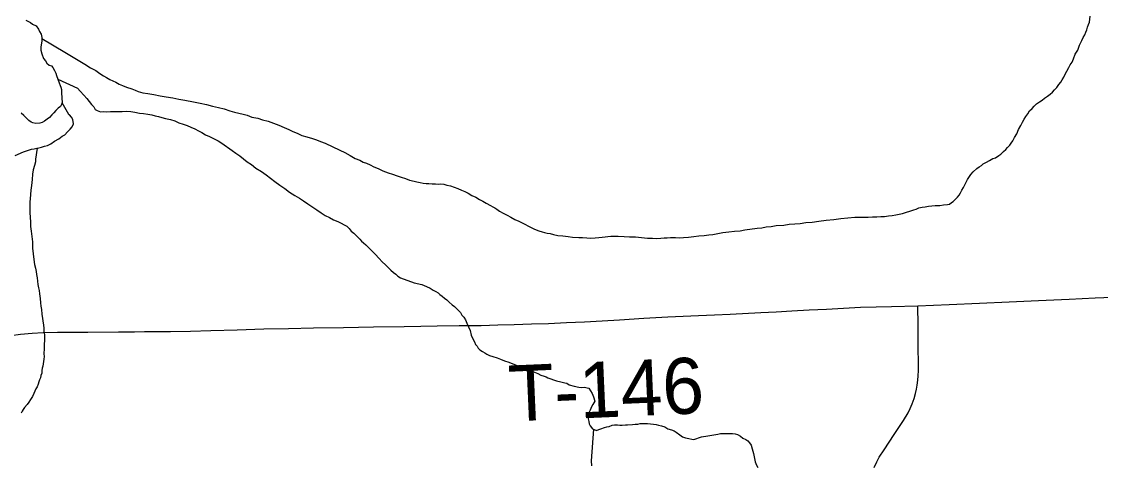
# Model space of a CAD drawing. Extents: x 103424 to 290657, y 38711 to 110967.
# Drawn here: x 214247.923 to 214248.471, y 40209.435 to 40209.66 of the extents above; entities that cross this region are included whole.
import ezdxf

# ---------------------------------------------------------------- set-up
doc = ezdxf.new("R2010")
doc.units = 0
for name, color, linetype in [('GM_X_Minor_Lake', 7, 'Continuous'), ('GM_X_Minor_River', 7, 'Continuous'), ('GM_X_Township_Road', 7, 'Continuous'), ('GM_X_Township_Road_Text', 7, 'Continuous')]:
    doc.layers.add(name, color=color, linetype=linetype)

msp = doc.modelspace()

# ---------------------------------------------------------------- linework, layer by layer
at = {"layer": 'GM_X_Minor_Lake'}
for points in [[(214247.94378, 40209.61865), (214247.94341, 40209.61788), (214247.94286, 40209.61692), (214247.94174, 40209.61595), (214247.94062, 40209.61479), (214247.9395, 40209.61364), (214247.93856, 40209.61267), (214247.93726, 40209.61132), (214247.93613, 40209.61035), (214247.93482, 40209.60938), (214247.93369, 40209.60879), (214247.93237, 40209.60838), (214247.93047, 40209.60816), (214247.92895, 40209.60852), (214247.92799, 40209.60888), (214247.92684, 40209.60982), (214247.92568, 40209.61094), (214247.92433, 40209.61225), (214247.92298, 40209.61355)], [(214247.92955, 40209.59541), (214247.93087, 40209.59562), (214247.93201, 40209.59583), (214247.93333, 40209.59623), (214247.93484, 40209.59664), (214247.93636, 40209.59704), (214247.93805, 40209.59783), (214247.93993, 40209.59919), (214247.942, 40209.60037), (214247.94369, 40209.60173), (214247.94519, 40209.60251), (214247.94649, 40209.60405), (214247.9478, 40209.60541), (214247.94892, 40209.60657), (214247.94946, 40209.60809), (214247.94924, 40209.61018), (214247.94846, 40209.6115), (214247.94749, 40209.61262), (214247.94711, 40209.61281), (214247.94378, 40209.61865)], [(214247.91992, 40209.59202), (214247.92407, 40209.5938), (214247.92671, 40209.5946), (214247.92822, 40209.5952), (214247.92955, 40209.59541)]]:
    msp.add_lwpolyline(points, dxfattribs=at)
at = {"layer": 'GM_X_Minor_River'}
for points in [[(214247.92541, 40209.66074), (214247.92675, 40209.66), (214247.92771, 40209.65945), (214247.92867, 40209.65871), (214247.93059, 40209.65779), (214247.93176, 40209.65609), (214247.93234, 40209.65496), (214247.93313, 40209.65365), (214247.93353, 40209.65194), (214247.93338, 40209.65004), (214247.93303, 40209.64813), (214247.93286, 40209.64699), (214247.93288, 40209.64547), (214247.93349, 40209.64358), (214247.93428, 40209.64131), (214247.93525, 40209.63999), (214247.93603, 40209.63886), (214247.93719, 40209.63793), (214247.93833, 40209.63757), (214247.93911, 40209.63663), (214247.93989, 40209.63512), (214247.94049, 40209.6338), (214247.94088, 40209.63267), (214247.94149, 40209.63078), (214247.94228, 40209.62889), (214247.94268, 40209.62757), (214247.94308, 40209.62662), (214247.94347, 40209.62549), (214247.9435, 40209.62378), (214247.94378, 40209.61865)], [(214248.40049, 40209.57442), (214248.40122, 40209.57576), (214248.40324, 40209.57979), (214248.40436, 40209.58133), (214248.40491, 40209.58229), (214248.40622, 40209.58364), (214248.40809, 40209.58538), (214248.40921, 40209.58616), (214248.41034, 40209.58694), (214248.41128, 40209.58772), (214248.41297, 40209.58851), (214248.41447, 40209.58948), (214248.41617, 40209.59046), (214248.41749, 40209.59086), (214248.41918, 40209.59203), (214248.42012, 40209.59261), (214248.42162, 40209.59397), (214248.42274, 40209.59494), (214248.42367, 40209.59609), (214248.42479, 40209.59725), (214248.42553, 40209.59822), (214248.42627, 40209.59937), (214248.42719, 40209.6011), (214248.4283, 40209.60301), (214248.42922, 40209.60512), (214248.43032, 40209.60723), (214248.43124, 40209.60896), (214248.43197, 40209.61049), (214248.4329, 40209.61184), (214248.43383, 40209.61318), (214248.43475, 40209.61472), (214248.43606, 40209.61588), (214248.43718, 40209.61704), (214248.4383, 40209.6182), (214248.4398, 40209.61917), (214248.44112, 40209.62014), (214248.44243, 40209.62112), (214248.44393, 40209.62209), (214248.44524, 40209.62306), (214248.44636, 40209.62422), (214248.44748, 40209.62538), (214248.44861, 40209.62654), (214248.44972, 40209.62808), (214248.45065, 40209.62924), (214248.45139, 40209.63039), (214248.45213, 40209.63173), (214248.45268, 40209.63288), (214248.4547, 40209.63672), (214248.45544, 40209.63806), (214248.45636, 40209.63941), (214248.4571, 40209.64113), (214248.45801, 40209.64343), (214248.4593, 40209.64554), (214248.46021, 40209.64802), (214248.46131, 40209.65032), (214248.46204, 40209.65186), (214248.46278, 40209.6532), (214248.46333, 40209.65454), (214248.46387, 40209.65588), (214248.46423, 40209.65722), (214248.46478, 40209.65856), (214248.46514, 40209.6597), (214248.46547, 40209.66275)], [(214247.93349, 40209.65146), (214247.94505, 40209.64453), (214247.95522, 40209.63842), (214247.9581, 40209.63656), (214247.96078, 40209.63509), (214247.9629, 40209.6336), (214247.96482, 40209.63249), (214247.96635, 40209.63157), (214247.96789, 40209.63064), (214247.96942, 40209.62991), (214247.97095, 40209.62917), (214247.97267, 40209.62825), (214247.97439, 40209.62751), (214247.9765, 40209.6266), (214247.97917, 40209.62588), (214247.98089, 40209.62515), (214247.98242, 40209.62441), (214247.98471, 40209.62388), (214247.98719, 40209.62354), (214247.99023, 40209.62302), (214247.99347, 40209.62231), (214247.99652, 40209.62179), (214247.99995, 40209.62128), (214248.003, 40209.62057), (214248.00604, 40209.62005), (214248.01043, 40209.61917), (214248.01386, 40209.61847), (214248.01709, 40209.61795), (214248.02015, 40209.61705), (214248.0232, 40209.61634), (214248.02606, 40209.61562), (214248.02892, 40209.61472), (214248.03121, 40209.614), (214248.0335, 40209.61347), (214248.0356, 40209.61293), (214248.0377, 40209.61239), (214248.03999, 40209.61148), (214248.04304, 40209.61096), (214248.04552, 40209.61005), (214248.04838, 40209.60934), (214248.05106, 40209.60843), (214248.05373, 40209.60733), (214248.05641, 40209.60624), (214248.0589, 40209.60514), (214248.06081, 40209.60422), (214248.06311, 40209.6033), (214248.0654, 40209.6022), (214248.06788, 40209.60148), (214248.07075, 40209.60058), (214248.07285, 40209.59985), (214248.07495, 40209.59913), (214248.07725, 40209.59821), (214248.08471, 40209.59472), (214248.0872, 40209.59343), (214248.08988, 40209.59196), (214248.09257, 40209.59048), (214248.09486, 40209.58957), (214248.09659, 40209.58864), (214248.09831, 40209.5881), (214248.10003, 40209.58718), (214248.10194, 40209.58626), (214248.10424, 40209.58535), (214248.10654, 40209.58424), (214248.10921, 40209.58315), (214248.11151, 40209.58242), (214248.1138, 40209.5817), (214248.1159, 40209.58098), (214248.118, 40209.58025), (214248.1201, 40209.57952), (214248.12239, 40209.57899), (214248.12372, 40209.57863), (214248.12544, 40209.57828), (214248.12696, 40209.57792), (214248.12848, 40209.57776), (214248.12981, 40209.57778), (214248.13153, 40209.57762), (214248.13323, 40209.57765), (214248.13457, 40209.57748), (214248.13589, 40209.5775), (214248.13742, 40209.57734), (214248.13894, 40209.57698), (214248.14085, 40209.57663), (214248.14276, 40209.5759), (214248.14467, 40209.57517), (214248.14639, 40209.57444), (214248.14811, 40209.57371), (214248.14984, 40209.57279), (214248.15176, 40209.57168), (214248.15367, 40209.57076), (214248.15559, 40209.56965), (214248.15731, 40209.56873), (214248.15904, 40209.5678), (214248.16115, 40209.56651), (214248.1623, 40209.56596), (214248.16344, 40209.56541), (214248.16441, 40209.56466), (214248.16575, 40209.56373), (214248.16767, 40209.56262), (214248.16958, 40209.5617), (214248.1715, 40209.56059), (214248.17361, 40209.55949)], [(214247.94149, 40209.63077), (214247.95163, 40209.62619), (214247.95298, 40209.62469), (214247.95473, 40209.62263), (214247.95627, 40209.62094), (214247.95744, 40209.61944), (214247.9586, 40209.61794), (214247.95977, 40209.61663), (214247.96055, 40209.61531), (214247.96151, 40209.61476), (214247.96322, 40209.61421), (214247.96474, 40209.61424), (214247.96645, 40209.61408), (214247.96835, 40209.6143), (214247.97006, 40209.61433), (214247.97196, 40209.61436), (214247.97424, 40209.61439), (214247.97632, 40209.61443), (214247.97861, 40209.61428), (214247.9807, 40209.61393), (214247.98299, 40209.6134), (214247.98508, 40209.61324), (214247.98717, 40209.6129), (214247.98927, 40209.61255), (214247.99098, 40209.6122), (214247.9927, 40209.61185), (214247.99442, 40209.6113), (214247.99614, 40209.61076), (214247.9988, 40209.61023), (214248.0009, 40209.60951), (214248.00301, 40209.60859), (214248.00511, 40209.60787), (214248.00721, 40209.60714), (214248.00912, 40209.60641), (214248.01104, 40209.60549), (214248.01295, 40209.60457), (214248.01468, 40209.60365), (214248.01659, 40209.60254), (214248.01851, 40209.60162), (214248.02099, 40209.60052), (214248.02291, 40209.59941), (214248.02483, 40209.5983), (214248.03002, 40209.59459), (214248.03195, 40209.5931), (214248.03387, 40209.5918), (214248.03579, 40209.59031), (214248.03771, 40209.58882), (214248.03983, 40209.58733), (214248.04214, 40209.58547), (214248.04501, 40209.58381), (214248.04732, 40209.58213), (214248.04944, 40209.58046), (214248.05175, 40209.57878), (214248.05425, 40209.57692), (214248.05674, 40209.57525), (214248.05924, 40209.57339), (214248.06193, 40209.57173), (214248.06423, 40209.57024), (214248.06634, 40209.56895), (214248.06846, 40209.56746), (214248.07095, 40209.56579), (214248.07307, 40209.5643), (214248.07518, 40209.56282), (214248.07729, 40209.56152), (214248.0794, 40209.56042), (214248.08151, 40209.55931), (214248.08361, 40209.55839), (214248.08533, 40209.55766), (214248.08687, 40209.55674), (214248.08821, 40209.556), (214248.08937, 40209.55487), (214248.09053, 40209.55356), (214248.09188, 40209.55245), (214248.09304, 40209.55132), (214248.094, 40209.55039), (214248.09478, 40209.54945), (214248.09574, 40209.54852), (214248.09671, 40209.54758), (214248.09786, 40209.54665), (214248.09883, 40209.54571), (214248.10018, 40209.54441), (214248.10134, 40209.54328), (214248.10269, 40209.54179), (214248.10463, 40209.53973), (214248.10617, 40209.53804), (214248.10791, 40209.53636), (214248.10926, 40209.53505), (214248.11061, 40209.53374), (214248.11196, 40209.53262), (214248.11312, 40209.53169), (214248.11408, 40209.53076), (214248.11543, 40209.52983), (214248.1225, 40209.52728), (214248.12631, 40209.52639), (214248.12861, 40209.52548), (214248.13052, 40209.52456), (214248.13205, 40209.52364), (214248.1334, 40209.5229), (214248.13455, 40209.52216), (214248.13551, 40209.52141), (214248.13667, 40209.52048)], [(214247.93114, 40209.59567), (214247.93021, 40209.5901), (214247.93023, 40209.58877), (214247.92969, 40209.58686), (214247.92897, 40209.58476), (214247.92863, 40209.58247), (214247.92848, 40209.5798), (214247.92815, 40209.57676), (214247.92781, 40209.57428), (214247.92766, 40209.57219), (214247.92751, 40209.5699), (214247.92734, 40209.56838), (214247.92737, 40209.56686), (214247.9274, 40209.56496), (214247.92744, 40209.56287), (214247.92748, 40209.56059), (214247.92771, 40209.55812), (214247.92775, 40209.55584), (214247.92797, 40209.55356), (214247.9284, 40209.55091), (214247.92864, 40209.54806), (214247.92869, 40209.54483), (214247.92912, 40209.54198), (214247.92936, 40209.53913), (214247.92978, 40209.53667), (214247.93019, 40209.53478), (214247.9306, 40209.53307), (214247.93081, 40209.53155), (214247.93103, 40209.52985), (214247.93125, 40209.52814), (214247.93147, 40209.52643), (214247.93169, 40209.52472), (214247.93209, 40209.5234), (214247.93231, 40209.52169), (214247.93254, 40209.51941), (214247.93277, 40209.51714), (214247.93298, 40209.51543), (214247.9332, 40209.51372), (214247.93343, 40209.51144), (214247.93429, 40209.50575), (214247.9345, 40209.50424), (214247.93453, 40209.50253), (214247.93475, 40209.50082), (214247.93476, 40209.49987), (214247.93478, 40209.49873), (214247.9348, 40209.49759), (214247.93463, 40209.49644), (214247.93467, 40209.49397), (214247.93453, 40209.49131), (214247.93456, 40209.48979), (214247.93439, 40209.48846), (214247.93422, 40209.48731), (214247.93405, 40209.48617), (214247.93388, 40209.48503), (214247.9337, 40209.48388), (214247.93353, 40209.48274), (214247.93337, 40209.48141), (214247.93301, 40209.48026), (214247.93284, 40209.47911), (214247.93229, 40209.47797), (214247.93192, 40209.47701), (214247.93156, 40209.47586), (214247.93101, 40209.47452), (214247.93046, 40209.47337), (214247.92991, 40209.47222), (214247.92936, 40209.47107), (214247.92863, 40209.46954), (214247.9277, 40209.468), (214247.92678, 40209.46666), (214247.92604, 40209.4655), (214247.92473, 40209.46396), (214247.92399, 40209.463), (214247.92344, 40209.46204), (214247.92288, 40209.46108)], [(214248.17361, 40209.55949), (214248.17552, 40209.55857), (214248.18357, 40209.55452), (214248.18567, 40209.55379), (214248.18739, 40209.55325), (214248.18853, 40209.55289), (214248.18987, 40209.55253), (214248.19139, 40209.55237), (214248.19311, 40209.55182), (214248.1954, 40209.55129), (214248.19787, 40209.55114), (214248.20053, 40209.5508), (214248.20282, 40209.55046), (214248.20605, 40209.55032), (214248.20795, 40209.55035), (214248.21004, 40209.5502), (214248.21213, 40209.55004), (214248.21422, 40209.55008), (214248.21611, 40209.5503), (214248.21782, 40209.55052), (214248.21933, 40209.55073), (214248.22066, 40209.55075), (214248.22218, 40209.55097), (214248.22408, 40209.551), (214248.22598, 40209.55103), (214248.22902, 40209.55089), (214248.23168, 40209.55074), (214248.23472, 40209.5506), (214248.23776, 40209.55027), (214248.24081, 40209.54994), (214248.24347, 40209.54999), (214248.24556, 40209.54983), (214248.24764, 40209.55005), (214248.24935, 40209.55008), (214248.25087, 40209.55011), (214248.25257, 40209.55033), (214248.25504, 40209.55037), (214248.25713, 40209.55021), (214248.25922, 40209.55025), (214248.26169, 40209.55048), (214248.26434, 40209.5509), (214248.26699, 40209.55113), (214248.26965, 40209.55137), (214248.27192, 40209.55159), (214248.27401, 40209.55182), (214248.27571, 40209.55223), (214248.27742, 40209.55244), (214248.27912, 40209.55285), (214248.28215, 40209.55328), (214248.28499, 40209.55352), (214248.28784, 40209.55376), (214248.2903, 40209.55418), (214248.29655, 40209.55504), (214248.29883, 40209.55527), (214248.3011, 40209.55568), (214248.30357, 40209.55591), (214248.30622, 40209.55634), (214248.31001, 40209.55659), (214248.31285, 40209.55702), (214248.3157, 40209.55725), (214248.31835, 40209.55749), (214248.32119, 40209.55791), (214248.32442, 40209.55816), (214248.32783, 40209.55859), (214248.33162, 40209.55904), (214248.33541, 40209.55948), (214248.33901, 40209.55992), (214248.34261, 40209.56036), (214248.34603, 40209.5606), (214248.3502, 40209.56067), (214248.35286, 40209.56071), (214248.35514, 40209.56075), (214248.35723, 40209.56079), (214248.35931, 40209.56101), (214248.36121, 40209.56104), (214248.36311, 40209.56126), (214248.365, 40209.56148), (214248.36689, 40209.56189), (214248.3686, 40209.56211), (214248.3703, 40209.56252), (214248.37238, 40209.56313), (214248.37408, 40209.56372), (214248.37597, 40209.56433), (214248.37729, 40209.56473), (214248.37861, 40209.56532), (214248.38031, 40209.56573), (214248.38183, 40209.56594), (214248.38353, 40209.56616), (214248.38524, 40209.56638), (214248.38694, 40209.5666), (214248.38922, 40209.56663), (214248.39112, 40209.56685), (214248.3932, 40209.56708), (214248.39415, 40209.56728), (214248.39508, 40209.56806), (214248.39603, 40209.56865), (214248.39714, 40209.56981), (214248.39827, 40209.57077), (214248.39901, 40209.57174), (214248.39975, 40209.57308), (214248.40049, 40209.57442)], [(214248.13667, 40209.52048), (214248.13782, 40209.51955), (214248.13897, 40209.51862), (214248.14013, 40209.51749), (214248.14168, 40209.51619), (214248.14283, 40209.51526), (214248.14399, 40209.51433), (214248.14495, 40209.5132), (214248.14592, 40209.51227), (214248.1467, 40209.51095), (214248.14767, 40209.50982), (214248.14845, 40209.50851), (214248.14924, 40209.50681), (214248.15003, 40209.50492), (214248.15082, 40209.50303), (214248.15143, 40209.50076), (214248.15222, 40209.49887), (214248.15301, 40209.49736), (214248.1536, 40209.49604), (214248.15437, 40209.4951), (214248.15496, 40209.49416), (214248.15573, 40209.49323), (214248.15708, 40209.49249), (214248.15823, 40209.49175), (214248.15938, 40209.491), (214248.16072, 40209.49046), (214248.16244, 40209.48991), (214248.16454, 40209.48919), (214248.16626, 40209.48846), (214248.16836, 40209.48773), (214248.17046, 40209.487), (214248.17257, 40209.48609), (214248.17467, 40209.48536), (214248.17696, 40209.48445), (214248.17926, 40209.48354), (214248.18136, 40209.48262), (214248.18346, 40209.48189), (214248.18518, 40209.48116), (214248.18672, 40209.48043), (214248.18843, 40209.47988), (214248.18939, 40209.47952), (214248.19035, 40209.47897), (214248.19474, 40209.47752), (214248.19684, 40209.47698), (214248.19894, 40209.47644), (214248.19989, 40209.47627), (214248.20104, 40209.47553), (214248.20371, 40209.47481), (214248.206, 40209.47428), (214248.20733, 40209.47411), (214248.20866, 40209.47432), (214248.21113, 40209.47379), (214248.2127, 40209.47116), (214248.21349, 40209.46946), (214248.21409, 40209.46719), (214248.21317, 40209.46546), (214248.21243, 40209.46431), (214248.2117, 40209.46259), (214248.21116, 40209.46125), (214248.21081, 40209.45953), (214248.21083, 40209.4582), (214248.21104, 40209.45687), (214248.21125, 40209.45573), (214248.21184, 40209.4546), (214248.213, 40209.4531), (214248.21491, 40209.45237), (214248.21624, 40209.45277), (214248.21718, 40209.45317), (214248.21907, 40209.45377), (214248.2202, 40209.45417), (214248.22134, 40209.45438), (214248.22285, 40209.45497), (214248.22417, 40209.45519), (214248.22569, 40209.45521), (214248.22683, 40209.45504), (214248.22797, 40209.45506), (214248.22968, 40209.45509), (214248.23063, 40209.4551), (214248.23328, 40209.45533), (214248.23461, 40209.45555), (214248.23594, 40209.45557), (214248.23708, 40209.45578), (214248.23821, 40209.4558), (214248.23935, 40209.45582), (214248.24087, 40209.45584), (214248.24239, 40209.45567), (214248.24392, 40209.45551), (214248.24525, 40209.45534), (214248.24639, 40209.45498), (214248.24792, 40209.45462), (214248.24964, 40209.45408), (214248.25117, 40209.45316), (214248.25308, 40209.45262), (214248.25442, 40209.45207), (214248.25538, 40209.45151), (214248.2573, 40209.45003), (214248.25865, 40209.4491), (214248.26018, 40209.44855), (214248.26189, 40209.4482), (214248.26342, 40209.44784), (214248.26437, 40209.44767)], [(214248.21348, 40209.45292), (214248.21233, 40209.43693), (214248.21237, 40209.43427)], [(214248.26437, 40209.44767), (214248.26833, 40209.44907), (214248.27155, 40209.4495), (214248.27648, 40209.45034), (214248.27799, 40209.45074), (214248.28046, 40209.45078), (214248.28407, 40209.45084), (214248.2854, 40209.45067), (214248.28654, 40209.45032), (214248.28808, 40209.44939), (214248.28923, 40209.44846), (214248.29077, 40209.44772), (214248.29173, 40209.44698), (214248.29269, 40209.44604), (214248.29347, 40209.44491), (214248.29407, 40209.44302), (214248.29468, 40209.44056), (214248.2951, 40209.4381), (214248.29551, 40209.43639), (214248.29611, 40209.43469), (214248.29689, 40209.43356)]]:
    msp.add_lwpolyline(points, dxfattribs=at)
at = {"layer": 'GM_X_Township_Road'}
for points in [[(214247.98049, 40209.50246), (214247.98555, 40209.50249), (214247.9987, 40209.50257), (214248.00894, 40209.50282), (214248.01917, 40209.50307), (214248.03261, 40209.50348), (214248.04605, 40209.50389), (214248.05869, 40209.50414), (214248.07134, 40209.50439), (214248.0866, 40209.50467), (214248.10186, 40209.50494), (214248.1174, 40209.50519), (214248.12574, 40209.50532), (214248.13409, 40209.50545), (214248.14527, 40209.50557), (214248.15645, 40209.5057), (214248.16483, 40209.50594), (214248.17322, 40209.50619), (214248.18193, 40209.50643), (214248.19064, 40209.50668), (214248.19972, 40209.50709), (214248.20881, 40209.50751), (214248.21777, 40209.50804), (214248.22673, 40209.50857), (214248.23898, 40209.50927), (214248.25123, 40209.50997), (214248.26674, 40209.51066), (214248.27481, 40209.51101), (214248.28287, 40209.51137), (214248.29839, 40209.5122), (214248.30625, 40209.51263), (214248.31412, 40209.51305), (214248.32294, 40209.51352), (214248.33176, 40209.514), (214248.34036, 40209.51445), (214248.34896, 40209.5149), (214248.35686, 40209.51507), (214248.36475, 40209.51523), (214248.37806, 40209.51557), (214248.386, 40209.51589), (214248.39393, 40209.51622), (214248.40945, 40209.51694), (214248.42438, 40209.51763), (214248.43932, 40209.51833), (214248.45484, 40209.51904), (214248.46802, 40209.51964), (214248.4812, 40209.52023)], [(214248.35598, 40209.43355), (214248.35723, 40209.43641), (214248.35848, 40209.43869), (214248.36094, 40209.44244), (214248.36608, 40209.45027), (214248.37073, 40209.45733), (214248.3731, 40209.46126), (214248.37426, 40209.46354), (214248.37525, 40209.46591), (214248.37614, 40209.46846), (214248.37685, 40209.47101), (214248.37734, 40209.47329), (214248.37772, 40209.47534), (214248.37806, 40209.47784), (214248.37828, 40209.48013), (214248.37838, 40209.48276), (214248.37843, 40209.48531), (214248.37831, 40209.4955), (214248.37819, 40209.50569), (214248.37806, 40209.51557)], [(214247.90084, 40209.49776), (214247.9065, 40209.49867), (214247.91775, 40209.50048), (214247.92264, 40209.50116), (214247.92856, 40209.50178), (214247.93411, 40209.50209), (214247.94132, 40209.50221), (214247.95686, 40209.50231), (214247.97239, 40209.50241), (214247.98049, 40209.50246)]]:
    msp.add_lwpolyline(points, dxfattribs=at)

# ---------------------------------------------------------------- texts
at = {"layer": 'GM_X_Township_Road_Text'}
msp.add_text('T-146', height=0.028409, rotation=2.5143, dxfattribs=at).set_placement((214248.17088, 40209.45684))

doc.saveas('drawing.dxf')
